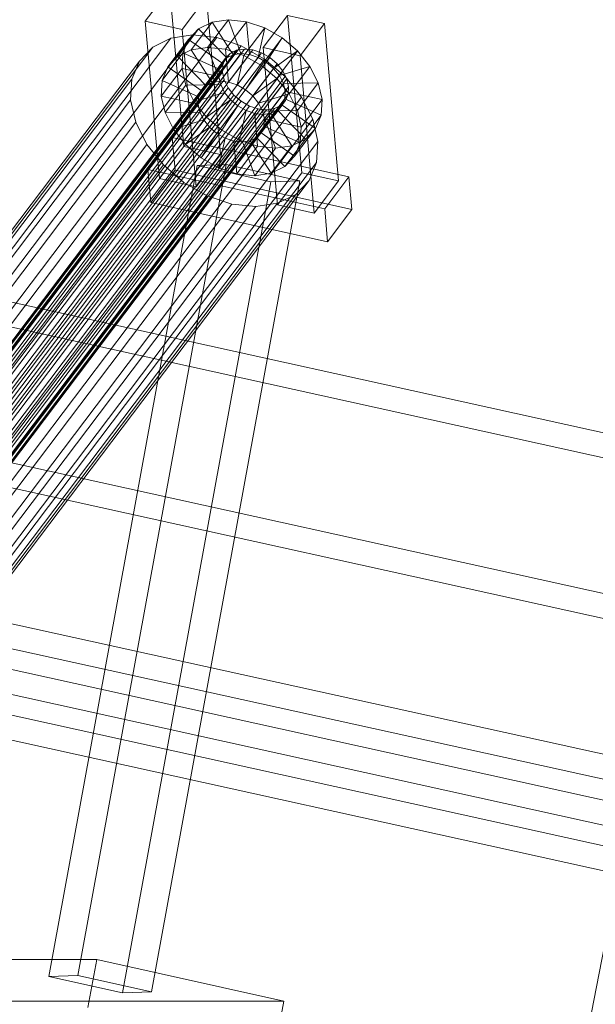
# Model space of a CAD drawing. Header units: millimetres. Extents: x -4738 to 65662, y -68080 to 6847.
# Tile 825 of 1056: x 19555 to 19696, y 2278 to 2519. Entities that reach past the tile are written whole.
import ezdxf

# ---------------------------------------------------------------- set-up
doc = ezdxf.new("R2010")
doc.units = ezdxf.units.MM
doc.layers.add('COTAS_P', color=1, linetype='Continuous', lineweight=0)
doc.layers.add('lateral_C10', color=7, linetype='Continuous', lineweight=0)
doc.dimstyles.new('R19_100', dxfattribs={"dimtxt": 250, "dimasz": 150, "dimexe": 150, "dimexo": 80, "dimgap": 100, "dimtad": 1, "dimtih": 1, "dimtoh": 1, "dimdsep": 46, "dimcen": 0.09, "dimadec": 0, "dimazin": 0, "dimtfac": 1, "dimtdec": 4, "dimtofl": 0, "dimtmove": 0, "dimatfit": 3, "dimfxl": 1, "dimtolj": 1, "dimtzin": 0, "dimarcsym": 0})

# ---------------------------------------------------------------- blocks, each defined once
blk = doc.blocks.new('DIM_R30_4')
at = {"layer": 'COTAS_P'}
for p, q in [((15248.37, 1279.09), (24311.82, 4109.09)), ((24311.82, 4109.09), (24155.23, 4107.34)), ((24311.82, 4109.09), (24182.05, 4021.43)), ((24580.07, 3250), (24311.82, 4109.09)), ((15248.37, 1279.09), (15378.14, 1366.76)), ((15248.37, 1279.09), (15404.97, 1280.85)), ((15516.62, 420), (15248.37, 1279.09))]:
    blk.add_line(p, q, dxfattribs=at)
blk.add_text('9495 P', height=250, rotation=17.3406, dxfattribs=at).set_placement((19750.29, 2789.55))

msp = doc.modelspace()

# ---------------------------------------------------------------- linework, layer by layer
at = {"layer": 'lateral_C10'}
for p, q in [((19592.133, 2526.092), (19586.181, 2518.222)), ((19595.608, 2487.577), (19592.133, 2526.092)), ((19595.203, 2516.218), (19601.155, 2524.087)), ((19601.155, 2524.087), (19604.63, 2485.572)), ((19621.004, 2519.677), (19615.052, 2511.807)), ((19630.026, 2517.672), (19621.004, 2519.677)), ((19624.479, 2481.161), (19621.004, 2519.677)), ((19586.181, 2518.222), (19595.203, 2516.218)), ((19586.181, 2518.222), (19589.656, 2479.707)), ((19599.225, 2516.338), (19594.124, 2509.593)), ((19598.678, 2477.702), (19595.203, 2516.218)), ((19599.225, 2516.338), (19596.786, 2513.786)), ((19602.557, 2517.972), (19597.456, 2511.227)), ((19602.557, 2517.972), (19599.225, 2516.338)), ((19606.117, 2509.247), (19599.225, 2516.338)), ((19606.554, 2518.577), (19601.453, 2511.831)), ((19606.554, 2518.577), (19602.557, 2517.972)), ((19607.695, 2510.021), (19602.557, 2517.972)), ((19610.944, 2518.11), (19605.842, 2511.365)), ((19609.589, 2510.307), (19606.554, 2518.577)), ((19610.944, 2518.11), (19606.554, 2518.577)), ((19615.428, 2516.605), (19610.326, 2509.859)), ((19611.668, 2510.086), (19610.944, 2518.11)), ((19615.428, 2516.605), (19610.944, 2518.11)), ((19613.792, 2509.373), (19615.428, 2516.605)), ((19619.699, 2514.163), (19615.428, 2516.605)), ((19624.075, 2509.802), (19630.026, 2517.672)), ((19630.026, 2517.672), (19633.502, 2479.157)), ((19592.467, 2514.067), (19496.812, 2387.593)), ((19597.81, 2514.875), (19502.156, 2388.401)), ((19603.679, 2514.252), (19508.024, 2387.777)), ((19592.467, 2514.067), (19588.013, 2511.883)), ((19597.81, 2514.875), (19592.467, 2514.067)), ((19603.679, 2514.252), (19597.81, 2514.875)), ((19609.672, 2512.239), (19603.679, 2514.252)), ((19619.699, 2514.163), (19614.598, 2507.418)), ((19615.815, 2508.216), (19619.699, 2514.163)), ((19623.468, 2510.951), (19619.699, 2514.163)), ((19588.013, 2511.883), (19492.358, 2385.408)), ((19610.439, 2511.431), (19499.48, 2364.721)), ((19609.672, 2512.239), (19514.018, 2385.765)), ((19588.013, 2511.883), (19584.752, 2508.471)), ((19596.786, 2513.786), (19591.684, 2507.041)), ((19596.786, 2513.786), (19595.405, 2510.49)), ((19604.962, 2508.038), (19596.786, 2513.786)), ((19597.456, 2511.227), (19601.453, 2511.831)), ((19601.453, 2511.831), (19604.487, 2503.562)), ((19601.453, 2511.831), (19605.842, 2511.365)), ((19610.439, 2511.431), (19608.545, 2511.145)), ((19615.383, 2508.975), (19609.672, 2512.239)), ((19612.518, 2511.21), (19610.439, 2511.431)), ((19615.052, 2511.807), (19624.075, 2509.802)), ((19615.052, 2511.807), (19618.527, 2473.292)), ((19605.812, 2509.162), (19494.853, 2362.452)), ((19606.967, 2510.371), (19496.008, 2363.661)), ((19608.545, 2511.145), (19497.587, 2364.435)), ((19612.518, 2511.21), (19501.559, 2364.5)), ((19614.642, 2510.497), (19503.683, 2363.787)), ((19616.666, 2509.341), (19505.707, 2362.63)), ((19615.383, 2508.975), (19519.729, 2382.501)), ((19595.405, 2510.49), (19590.304, 2503.744)), ((19591.684, 2507.041), (19594.124, 2509.593)), ((19594.124, 2509.593), (19597.456, 2511.227)), ((19594.124, 2509.593), (19601.015, 2502.502)), ((19595.405, 2510.49), (19595.177, 2506.674)), ((19604.308, 2506.476), (19595.405, 2510.49)), ((19597.456, 2511.227), (19602.594, 2503.275)), ((19601.015, 2502.502), (19606.117, 2509.247)), ((19602.594, 2503.275), (19607.695, 2510.021)), ((19604.487, 2503.562), (19609.589, 2510.307)), ((19604.962, 2508.038), (19606.117, 2509.247)), ((19605.812, 2509.162), (19605.158, 2507.601)), ((19606.967, 2510.371), (19605.812, 2509.162)), ((19605.842, 2511.365), (19606.566, 2503.341)), ((19605.842, 2511.365), (19610.326, 2509.859)), ((19606.117, 2509.247), (19607.695, 2510.021)), ((19606.566, 2503.341), (19611.668, 2510.086)), ((19608.545, 2511.145), (19606.967, 2510.371)), ((19607.695, 2510.021), (19609.589, 2510.307)), ((19610.326, 2509.859), (19608.69, 2502.628)), ((19608.69, 2502.628), (19613.792, 2509.373)), ((19609.589, 2510.307), (19611.668, 2510.086)), ((19610.326, 2509.859), (19614.598, 2507.418)), ((19611.668, 2510.086), (19613.792, 2509.373)), ((19614.642, 2510.497), (19612.518, 2511.21)), ((19613.792, 2509.373), (19615.815, 2508.216)), ((19616.666, 2509.341), (19614.642, 2510.497)), ((19620.422, 2504.682), (19615.383, 2508.975)), ((19618.451, 2507.819), (19616.666, 2509.341)), ((19617.601, 2506.695), (19623.468, 2510.951)), ((19623.468, 2510.951), (19618.367, 2504.206)), ((19626.478, 2507.189), (19623.468, 2510.951)), ((19627.55, 2471.287), (19624.075, 2509.802)), ((19584.752, 2508.471), (19489.097, 2381.997)), ((19605.158, 2507.601), (19494.199, 2360.89)), ((19618.451, 2507.819), (19507.492, 2361.109)), ((19584.752, 2508.471), (19582.906, 2504.064)), ((19590.076, 2499.928), (19595.177, 2506.674)), ((19590.304, 2503.744), (19591.684, 2507.041)), ((19591.684, 2507.041), (19599.86, 2501.293)), ((19595.177, 2506.674), (19604.199, 2504.669)), ((19595.177, 2506.674), (19596.117, 2502.598)), ((19599.86, 2501.293), (19604.962, 2508.038)), ((19604.308, 2506.476), (19604.962, 2508.038)), ((19605.158, 2507.601), (19605.05, 2505.793)), ((19610.714, 2501.471), (19615.815, 2508.216)), ((19614.598, 2507.418), (19610.714, 2501.471)), ((19612.499, 2499.95), (19617.601, 2506.695)), ((19614.598, 2507.418), (19618.367, 2504.206)), ((19615.815, 2508.216), (19617.601, 2506.695)), ((19617.601, 2506.695), (19619.026, 2504.913)), ((19619.876, 2506.037), (19618.451, 2507.819)), ((19619.026, 2504.913), (19626.478, 2507.189)), ((19626.478, 2507.189), (19621.376, 2500.443)), ((19628.522, 2503.131), (19626.478, 2507.189)), ((19494.091, 2359.083), (19605.05, 2505.793)), ((19619.876, 2506.037), (19508.917, 2359.327)), ((19620.422, 2504.682), (19524.767, 2378.207)), ((19604.199, 2504.669), (19599.098, 2497.924)), ((19599.206, 2499.731), (19604.308, 2506.476)), ((19604.199, 2504.669), (19604.308, 2506.476)), ((19604.645, 2502.738), (19604.199, 2504.669)), ((19605.05, 2505.793), (19605.495, 2503.863)), ((19618.367, 2504.206), (19612.499, 2499.95)), ((19613.924, 2498.167), (19619.026, 2504.913)), ((19618.367, 2504.206), (19621.376, 2500.443)), ((19619.026, 2504.913), (19619.994, 2502.991)), ((19620.845, 2504.115), (19619.876, 2506.037)), ((19624.444, 2499.651), (19620.422, 2504.682)), ((19582.906, 2504.064), (19487.251, 2377.59)), ((19605.495, 2503.863), (19494.536, 2357.152)), ((19606.463, 2501.941), (19495.504, 2355.23)), ((19620.845, 2504.115), (19509.886, 2357.405)), ((19621.29, 2502.184), (19510.331, 2355.474)), ((19582.906, 2504.064), (19582.601, 2498.963)), ((19590.076, 2499.928), (19590.304, 2503.744)), ((19590.304, 2503.744), (19599.206, 2499.731)), ((19596.117, 2502.598), (19591.016, 2495.853)), ((19604.645, 2502.738), (19596.117, 2502.598)), ((19596.117, 2502.598), (19598.162, 2498.541)), ((19599.543, 2495.993), (19604.645, 2502.738)), ((19601.015, 2502.502), (19599.86, 2501.293)), ((19602.594, 2503.275), (19601.015, 2502.502)), ((19604.487, 2503.562), (19602.594, 2503.275)), ((19606.566, 2503.341), (19604.487, 2503.562)), ((19605.613, 2500.816), (19604.645, 2502.738)), ((19605.495, 2503.863), (19606.463, 2501.941)), ((19606.463, 2501.941), (19607.889, 2500.158)), ((19608.69, 2502.628), (19606.566, 2503.341)), ((19610.714, 2501.471), (19608.69, 2502.628)), ((19614.893, 2496.246), (19619.994, 2502.991)), ((19619.994, 2502.991), (19628.522, 2503.131)), ((19619.994, 2502.991), (19620.44, 2501.06)), ((19621.29, 2502.184), (19620.845, 2504.115)), ((19621.182, 2500.377), (19621.29, 2502.184)), ((19628.522, 2503.131), (19623.42, 2496.386)), ((19629.462, 2499.056), (19628.522, 2503.131)), ((19607.889, 2500.158), (19496.93, 2353.448)), ((19621.182, 2500.377), (19510.223, 2353.666)), ((19624.444, 2499.651), (19528.79, 2373.177)), ((19599.098, 2497.924), (19590.076, 2499.928)), ((19591.016, 2495.853), (19590.076, 2499.928)), ((19605.613, 2500.816), (19598.162, 2498.541)), ((19599.206, 2499.731), (19599.098, 2497.924)), ((19599.86, 2501.293), (19599.206, 2499.731)), ((19600.512, 2494.071), (19605.613, 2500.816)), ((19607.039, 2499.034), (19605.613, 2500.816)), ((19607.889, 2500.158), (19609.674, 2498.637)), ((19612.499, 2499.95), (19610.714, 2501.471)), ((19613.924, 2498.167), (19612.499, 2499.95)), ((19621.376, 2500.443), (19613.924, 2498.167)), ((19615.338, 2494.315), (19620.44, 2501.06)), ((19620.44, 2501.06), (19620.332, 2499.253)), ((19620.44, 2501.06), (19629.462, 2499.056)), ((19620.528, 2498.815), (19621.182, 2500.377)), ((19621.376, 2500.443), (19623.42, 2496.386)), ((19627.177, 2494.227), (19624.444, 2499.651)), ((19486.947, 2372.488), (19582.601, 2498.963)), ((19609.674, 2498.637), (19498.715, 2351.926)), ((19611.698, 2497.48), (19500.739, 2350.77)), ((19619.372, 2497.607), (19508.413, 2350.896)), ((19620.528, 2498.815), (19509.569, 2352.105)), ((19582.601, 2498.963), (19583.858, 2493.514)), ((19598.162, 2498.541), (19593.06, 2491.795)), ((19598.162, 2498.541), (19601.171, 2494.778)), ((19599.098, 2497.924), (19599.543, 2495.993)), ((19607.039, 2499.034), (19601.171, 2494.778)), ((19601.937, 2492.289), (19607.039, 2499.034)), ((19603.722, 2490.767), (19608.824, 2497.513)), ((19608.824, 2497.513), (19604.94, 2491.566)), ((19608.824, 2497.513), (19607.039, 2499.034)), ((19610.847, 2496.356), (19608.824, 2497.513)), ((19609.674, 2498.637), (19611.698, 2497.48)), ((19611.698, 2497.48), (19613.821, 2496.767)), ((19614.893, 2496.246), (19613.924, 2498.167)), ((19614.576, 2490.946), (19619.678, 2497.691)), ((19615.23, 2492.507), (19620.332, 2499.253)), ((19617.794, 2496.833), (19619.372, 2497.607)), ((19619.678, 2497.691), (19618.522, 2496.482)), ((19619.372, 2497.607), (19620.528, 2498.815)), ((19620.332, 2499.253), (19619.678, 2497.691)), ((19619.678, 2497.691), (19627.853, 2491.943)), ((19620.332, 2499.253), (19629.234, 2495.239)), ((19629.462, 2499.056), (19624.36, 2492.31)), ((19629.234, 2495.239), (19629.462, 2499.056)), ((19613.821, 2496.767), (19502.862, 2350.057)), ((19615.901, 2496.546), (19504.942, 2349.836)), ((19617.794, 2496.833), (19506.835, 2350.122)), ((19591.016, 2495.853), (19599.543, 2495.993)), ((19593.06, 2491.795), (19591.016, 2495.853)), ((19601.171, 2494.778), (19596.069, 2488.032)), ((19599.543, 2495.993), (19600.512, 2494.071)), ((19601.171, 2494.778), (19604.94, 2491.566)), ((19605.746, 2489.611), (19610.847, 2496.356)), ((19607.87, 2488.898), (19612.971, 2495.643)), ((19610.847, 2496.356), (19609.211, 2489.124)), ((19609.949, 2488.677), (19615.051, 2495.422)), ((19612.971, 2495.643), (19610.847, 2496.356)), ((19611.842, 2488.963), (19616.944, 2495.708)), ((19615.051, 2495.422), (19612.971, 2495.643)), ((19612.971, 2495.643), (19613.695, 2487.619)), ((19613.421, 2489.737), (19618.522, 2496.482)), ((19613.821, 2496.767), (19615.901, 2496.546)), ((19623.42, 2496.386), (19614.893, 2496.246)), ((19615.338, 2494.315), (19614.893, 2496.246)), ((19616.944, 2495.708), (19615.051, 2495.422)), ((19615.051, 2495.422), (19618.085, 2487.153)), ((19615.901, 2496.546), (19617.794, 2496.833)), ((19618.522, 2496.482), (19616.944, 2495.708)), ((19616.944, 2495.708), (19622.082, 2487.757)), ((19618.522, 2496.482), (19625.414, 2489.391)), ((19623.42, 2496.386), (19624.36, 2492.31)), ((19629.234, 2495.239), (19624.132, 2488.494)), ((19627.853, 2491.943), (19629.234, 2495.239)), ((19583.858, 2493.514), (19488.203, 2367.04)), ((19627.177, 2494.227), (19531.523, 2367.753)), ((19583.858, 2493.514), (19586.59, 2488.09)), ((19593.06, 2491.795), (19600.512, 2494.071)), ((19596.069, 2488.032), (19601.937, 2492.289)), ((19600.512, 2494.071), (19601.937, 2492.289)), ((19601.937, 2492.289), (19603.722, 2490.767)), ((19614.576, 2490.946), (19615.23, 2492.507)), ((19615.23, 2492.507), (19615.338, 2494.315)), ((19624.132, 2488.494), (19615.23, 2492.507)), ((19624.36, 2492.31), (19615.338, 2494.315)), ((19624.36, 2492.31), (19624.132, 2488.494)), ((19628.434, 2488.779), (19627.177, 2494.227)), ((19592.756, 2489.783), (19586.804, 2481.913)), ((19636.063, 2480.16), (19592.756, 2489.783)), ((19593.48, 2481.759), (19592.756, 2489.783)), ((19596.069, 2488.032), (19593.06, 2491.795)), ((19604.94, 2491.566), (19599.838, 2484.821)), ((19599.838, 2484.821), (19603.722, 2490.767)), ((19603.722, 2490.767), (19605.746, 2489.611)), ((19604.94, 2491.566), (19609.211, 2489.124)), ((19611.842, 2488.963), (19613.421, 2489.737)), ((19613.421, 2489.737), (19614.576, 2490.946)), ((19620.312, 2482.646), (19613.421, 2489.737)), ((19622.752, 2485.198), (19614.576, 2490.946)), ((19627.853, 2491.943), (19622.752, 2485.198)), ((19625.414, 2489.391), (19627.853, 2491.943)), ((19586.59, 2488.09), (19490.936, 2361.616)), ((19628.434, 2488.779), (19532.78, 2362.304)), ((19586.59, 2488.09), (19590.613, 2483.06)), ((19589.656, 2479.707), (19595.608, 2487.577)), ((19595.608, 2487.577), (19604.63, 2485.572)), ((19599.838, 2484.821), (19596.069, 2488.032)), ((19604.11, 2482.379), (19605.746, 2489.611)), ((19609.211, 2489.124), (19604.11, 2482.379)), ((19605.746, 2489.611), (19607.87, 2488.898)), ((19608.594, 2480.874), (19607.87, 2488.898)), ((19607.87, 2488.898), (19609.949, 2488.677)), ((19613.695, 2487.619), (19608.594, 2480.874)), ((19609.211, 2489.124), (19613.695, 2487.619)), ((19609.949, 2488.677), (19611.842, 2488.963)), ((19612.983, 2480.407), (19609.949, 2488.677)), ((19616.98, 2481.012), (19611.842, 2488.963)), ((19613.695, 2487.619), (19618.085, 2487.153)), ((19622.082, 2487.757), (19616.98, 2481.012)), ((19618.085, 2487.153), (19622.082, 2487.757)), ((19625.414, 2489.391), (19620.312, 2482.646)), ((19622.082, 2487.757), (19625.414, 2489.391)), ((19624.132, 2488.494), (19622.752, 2485.198)), ((19628.129, 2483.677), (19628.434, 2488.779)), ((19604.63, 2485.572), (19598.678, 2477.702)), ((19618.085, 2487.153), (19612.983, 2480.407)), ((19622.752, 2485.198), (19620.312, 2482.646)), ((19590.613, 2483.06), (19494.959, 2356.585)), ((19628.129, 2483.677), (19532.475, 2357.203)), ((19598.876, 2482.917), (19562.603, 2284.416)), ((19569.683, 2284.666), (19605.956, 2483.166)), ((19590.613, 2483.06), (19595.652, 2478.767)), ((19605.956, 2483.166), (19598.876, 2482.917)), ((19598.876, 2482.917), (19616.912, 2478.907)), ((19604.11, 2482.379), (19599.838, 2484.821)), ((19623.992, 2479.157), (19605.956, 2483.166)), ((19620.312, 2482.646), (19616.98, 2481.012)), ((19626.283, 2479.27), (19628.129, 2483.677)), ((19586.804, 2481.913), (19630.112, 2472.291)), ((19586.804, 2481.913), (19587.528, 2473.889)), ((19587.528, 2473.889), (19593.48, 2481.759)), ((19593.48, 2481.759), (19636.787, 2472.136)), ((19608.594, 2480.874), (19604.11, 2482.379)), ((19612.983, 2480.407), (19608.594, 2480.874)), ((19616.98, 2481.012), (19612.983, 2480.407)), ((19618.527, 2473.292), (19624.479, 2481.161)), ((19624.479, 2481.161), (19633.502, 2479.157)), ((19630.112, 2472.291), (19636.063, 2480.16)), ((19636.063, 2480.16), (19636.787, 2472.136)), ((19595.652, 2478.767), (19499.997, 2352.292)), ((19626.283, 2479.27), (19530.629, 2352.796)), ((19580.64, 2280.406), (19616.912, 2478.907)), ((19587.719, 2280.656), (19623.992, 2479.157)), ((19598.678, 2477.702), (19589.656, 2479.707)), ((19595.652, 2478.767), (19601.362, 2475.502)), ((19616.912, 2478.907), (19623.992, 2479.157)), ((19623.022, 2475.859), (19626.283, 2479.27)), ((19633.502, 2479.157), (19627.55, 2471.287)), ((19601.362, 2475.502), (19505.708, 2349.028)), ((19623.022, 2475.859), (19527.368, 2349.384)), ((19601.362, 2475.502), (19607.356, 2473.49)), ((19618.568, 2473.674), (19623.022, 2475.859)), ((19607.356, 2473.49), (19511.702, 2347.015)), ((19613.225, 2472.866), (19517.571, 2346.392)), ((19618.568, 2473.674), (19522.914, 2347.2)), ((19630.836, 2464.267), (19587.528, 2473.889)), ((19607.356, 2473.49), (19613.225, 2472.866)), ((19613.225, 2472.866), (19618.568, 2473.674)), ((19627.55, 2471.287), (19618.527, 2473.292)), ((19630.836, 2464.267), (19630.112, 2472.291)), ((19636.787, 2472.136), (19630.836, 2464.267)), ((19779.121, 2360.345), (19373.178, 2449.878)), ((19551.593, 2449.878), (19957.536, 2360.345)), ((19372.079, 2443.998), (19778.022, 2354.465)), ((19956.437, 2354.465), (19550.494, 2443.998)), ((19718.333, 2393.633), (19679.82, 2195.133)), ((19804.925, 2292.892), (19398.983, 2382.425)), ((19855.723, 2292.892), (19449.78, 2382.425)), ((19906.52, 2292.892), (19500.577, 2382.425)), ((19397.884, 2376.545), (19803.826, 2287.012)), ((19448.681, 2376.545), (19854.624, 2287.012)), ((19499.478, 2376.545), (19905.421, 2287.012)), ((19574.312, 2288.565), (19242.176, 2288.565)), ((19572.098, 2276.809), (19574.312, 2288.565)), ((19620.124, 2278.381), (19574.312, 2288.565)), ((19562.603, 2284.416), (19569.683, 2284.666)), ((19580.64, 2280.406), (19562.603, 2284.416)), ((19569.683, 2284.666), (19587.719, 2280.656)), ((19587.719, 2280.656), (19580.64, 2280.406)), ((19287.987, 2278.381), (19620.124, 2278.381)), ((19620.124, 2278.381), (19617.91, 2266.625))]:
    msp.add_line(p, q, dxfattribs=at)

# ---------------------------------------------------------------- dimensions: what is measured, and where the dimension line sits
at = {"layer": 'COTAS_P'}
dim = msp.add_aligned_dim(p1=(15516.618, 420), p2=(24580.067, 3250), distance=900, text='<> P', dimstyle='R19_100', dxfattribs=at)
dim.commit()
dim.dimension.update_dxf_attribs({"geometry": 'DIM_R30_4', "text_midpoint": (19780.096, 2694.095)})

doc.saveas('drawing.dxf')
